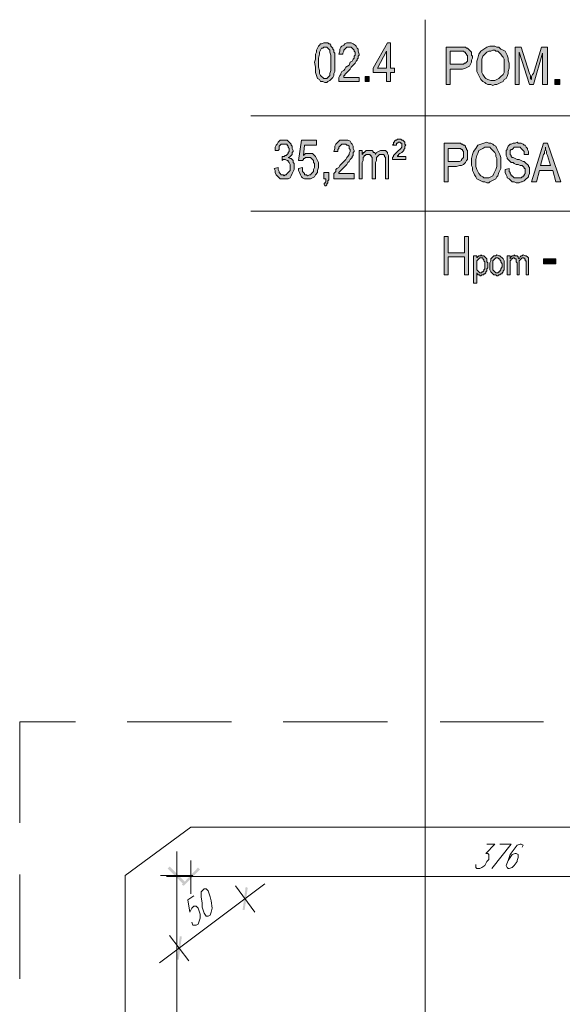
# Model space of a CAD drawing. Header units: millimetres. Extents: x 402 to 79005, y -7782 to 89952.
# Tile 398 of 423: x 23905 to 24235, y 45116 to 45716. Entities that reach past the tile are written whole.
import ezdxf

# ---------------------------------------------------------------- set-up
doc = ezdxf.new("R2010")
doc.units = ezdxf.units.MM
doc.header["$LTSCALE"] = 10
doc.layers.add('0_PIWNICA', color=253, linetype='Continuous', lineweight=0)

msp = doc.modelspace()

# ---------------------------------------------------------------- hatches: boundary and pattern name
at = {"layer": '0_PIWNICA'}
h = msp.add_hatch(color=253, dxfattribs=at)
h.paths.add_polyline_path([(24084.91, 45691.58), (24084.91, 45694.67), (24085.53, 45695.9), (24085.53, 45697.13), (24086.14, 45698.37), (24086.76, 45699.6), (24087.38, 45700.22), (24087.99, 45700.84), (24088.61, 45700.84), (24089.84, 45701.45), (24092.31, 45701.45), (24092.93, 45700.84), (24093.55, 45700.84), (24094.16, 45700.22), (24094.16, 45699.6), (24094.78, 45698.99), (24095.4, 45698.37), (24095.4, 45697.75), (24096.01, 45697.13), (24096.01, 45695.9), (24096.63, 45695.28), (24096.63, 45684.18), (24096.01, 45682.94), (24096.01, 45681.71), (24095.4, 45680.48), (24094.78, 45679.86), (24094.16, 45679.24), (24093.55, 45678.62), (24092.31, 45678.01), (24091.7, 45677.39), (24090.46, 45677.39), (24089.23, 45678.01), (24087.99, 45678.01), (24087.38, 45679.24), (24086.14, 45679.86), (24085.53, 45681.71), (24084.91, 45683.56), (24084.91, 45686.65), (24084.29, 45689.73)])
h.paths.add_polyline_path([(24086.76, 45686.65), (24087.38, 45684.79), (24087.38, 45682.94), (24087.99, 45681.71), (24088.61, 45681.09), (24089.23, 45680.48), (24089.84, 45679.86), (24091.7, 45679.86), (24092.31, 45680.48), (24092.93, 45681.09), (24093.55, 45681.71), (24093.55, 45682.94), (24094.16, 45684.79), (24094.16, 45694.05), (24093.55, 45695.9), (24093.55, 45697.13), (24092.93, 45697.75), (24092.31, 45698.37), (24091.7, 45698.99), (24089.84, 45698.99), (24089.23, 45698.37), (24088.61, 45698.37), (24087.99, 45697.13), (24087.38, 45695.9), (24087.38, 45694.67), (24086.76, 45692.2), (24086.76, 45689.73)])
for points in [[(24111.44, 45678.01), (24099.1, 45678.01), (24099.1, 45679.24), (24099.1, 45680.48), (24099.72, 45681.71), (24100.33, 45682.33), (24100.33, 45682.94), (24100.95, 45684.18), (24102.18, 45684.79), (24102.8, 45685.41), (24103.42, 45686.65), (24105.27, 45687.88), (24105.89, 45689.73), (24107.12, 45690.35), (24107.74, 45691.58), (24108.36, 45692.2), (24108.36, 45693.43), (24108.97, 45694.05), (24108.97, 45695.9), (24108.36, 45696.52), (24108.36, 45697.13), (24107.74, 45697.75), (24107.12, 45698.37), (24106.5, 45698.99), (24104.04, 45698.99), (24103.42, 45698.37), (24102.8, 45697.75), (24102.18, 45697.13), (24102.18, 45696.52), (24101.57, 45695.28), (24101.57, 45694.67), (24099.1, 45694.67), (24099.72, 45696.52), (24099.72, 45697.75), (24100.33, 45698.99), (24100.95, 45699.6), (24102.18, 45700.22), (24102.8, 45700.84), (24104.04, 45701.45), (24106.5, 45701.45), (24107.74, 45700.84), (24108.97, 45700.22), (24109.59, 45699.6), (24110.21, 45698.37), (24110.82, 45697.75), (24110.82, 45696.52), (24111.44, 45694.67), (24111.44, 45694.05), (24110.82, 45693.43), (24110.82, 45692.2), (24110.21, 45691.58), (24110.21, 45690.96), (24109.59, 45690.35), (24108.97, 45689.11), (24108.36, 45688.5), (24107.74, 45687.88), (24106.5, 45686.65), (24105.89, 45685.41), (24104.65, 45684.18), (24104.04, 45683.56), (24103.42, 45682.94), (24102.8, 45682.33), (24102.8, 45681.71), (24102.18, 45681.71), (24102.18, 45680.48), (24111.44, 45680.48)], [(24206.46, 45698.99), (24210.16, 45698.99), (24215.1, 45682.94), (24215.72, 45681.71), (24215.72, 45679.86), (24216.33, 45679.24), (24216.33, 45681.09), (24216.95, 45682.33), (24217.57, 45682.94), (24222.5, 45698.99), (24226.21, 45698.99), (24226.21, 45676.16), (24223.12, 45676.16), (24223.12, 45695.28), (24217.57, 45676.16), (24215.1, 45676.16), (24208.93, 45695.9), (24208.93, 45676.16), (24206.46, 45676.16)], [(24117.61, 45678.01), (24117.61, 45681.09), (24115.14, 45681.09), (24115.14, 45678.01)], [(24233.61, 45676.16), (24233.61, 45679.24), (24230.53, 45679.24), (24230.53, 45676.16)], [(24062.08, 45625.56), (24062.08, 45624.33), (24062.7, 45623.09), (24062.7, 45622.48), (24063.31, 45621.86), (24063.93, 45621.24), (24065.16, 45621.24), (24065.78, 45620.62), (24066.4, 45621.24), (24067.01, 45621.24), (24067.63, 45621.86), (24068.25, 45622.48), (24068.87, 45623.09), (24069.48, 45623.71), (24069.48, 45627.41), (24068.87, 45628.65), (24068.25, 45629.26), (24068.25, 45629.88), (24067.63, 45629.88), (24066.4, 45630.5), (24065.16, 45630.5), (24064.55, 45629.88), (24064.55, 45632.35), (24065.78, 45632.35), (24066.4, 45632.96), (24067.01, 45632.96), (24067.63, 45633.58), (24068.25, 45634.2), (24068.25, 45634.82), (24068.87, 45635.43), (24068.87, 45637.28), (24068.25, 45637.9), (24068.25, 45638.52), (24067.63, 45639.13), (24067.63, 45639.75), (24063.93, 45639.75), (24063.31, 45639.13), (24062.7, 45638.52), (24062.7, 45636.67), (24062.08, 45636.05), (24060.23, 45636.05), (24060.23, 45637.9), (24060.84, 45639.13), (24061.46, 45639.75), (24062.08, 45640.99), (24062.7, 45641.6), (24063.31, 45642.22), (24067.63, 45642.22), (24068.25, 45641.6), (24068.87, 45640.99), (24069.48, 45640.37), (24070.1, 45639.75), (24070.1, 45639.13), (24070.72, 45638.52), (24070.72, 45637.28), (24071.33, 45636.05), (24071.33, 45635.43), (24070.72, 45634.82), (24070.72, 45633.58), (24070.1, 45632.96), (24069.48, 45632.35), (24068.87, 45631.73), (24068.25, 45631.73), (24069.48, 45631.11), (24070.1, 45631.11), (24070.72, 45630.5), (24071.33, 45629.88), (24071.33, 45628.65), (24071.95, 45628.03), (24071.95, 45624.33), (24071.33, 45623.09), (24070.72, 45621.86), (24070.1, 45620.62), (24069.48, 45619.39), (24068.25, 45618.77), (24063.31, 45618.77), (24062.7, 45619.39), (24061.46, 45620.62), (24060.84, 45621.24), (24060.23, 45622.48), (24060.23, 45623.71), (24059.61, 45624.94)], [(24076.89, 45625.56), (24076.89, 45623.09), (24077.5, 45622.48), (24078.12, 45621.86), (24078.12, 45621.24), (24079.36, 45621.24), (24079.97, 45620.62), (24081.21, 45621.24), (24081.82, 45621.24), (24082.44, 45621.86), (24083.06, 45622.48), (24083.67, 45623.09), (24083.67, 45624.33), (24084.29, 45625.56), (24084.29, 45628.03), (24083.67, 45628.65), (24083.67, 45629.88), (24083.06, 45630.5), (24082.44, 45631.11), (24081.82, 45631.73), (24078.74, 45631.73), (24078.12, 45631.11), (24077.5, 45631.11), (24077.5, 45630.5), (24076.89, 45629.88), (24074.42, 45629.88), (24076.27, 45642.22), (24085.53, 45642.22), (24085.53, 45639.13), (24078.12, 45639.13), (24077.5, 45632.96), (24078.12, 45633.58), (24078.74, 45634.2), (24083.06, 45634.2), (24084.29, 45632.96), (24084.91, 45632.35), (24085.53, 45631.11), (24086.14, 45629.88), (24086.76, 45628.65), (24086.76, 45625.56), (24086.14, 45623.71), (24086.14, 45622.48), (24084.91, 45621.24), (24084.29, 45620.01), (24083.06, 45619.39), (24081.82, 45618.77), (24078.12, 45618.77), (24076.89, 45619.39), (24076.27, 45620.01), (24075.65, 45621.24), (24075.04, 45622.48), (24074.42, 45623.71), (24074.42, 45624.94)], [(24108.36, 45618.77), (24096.01, 45618.77), (24096.01, 45620.62), (24096.01, 45621.86), (24096.63, 45622.48), (24097.25, 45623.09), (24097.25, 45624.33), (24097.87, 45624.94), (24099.1, 45625.56), (24099.72, 45626.79), (24100.33, 45627.41), (24102.18, 45629.26), (24103.42, 45630.5), (24104.04, 45631.73), (24104.65, 45632.35), (24105.27, 45633.58), (24105.27, 45634.2), (24105.89, 45635.43), (24105.89, 45636.67), (24105.27, 45637.28), (24105.27, 45638.52), (24104.65, 45639.13), (24104.04, 45639.13), (24103.42, 45639.75), (24100.95, 45639.75), (24100.33, 45639.13), (24099.72, 45638.52), (24099.1, 45637.9), (24099.1, 45637.28), (24098.48, 45636.67), (24098.48, 45635.43), (24096.01, 45635.43), (24096.63, 45637.28), (24096.63, 45638.52), (24097.25, 45639.75), (24097.87, 45640.37), (24099.1, 45641.6), (24099.72, 45642.22), (24104.65, 45642.22), (24105.89, 45641.6), (24106.5, 45640.37), (24107.12, 45639.75), (24107.74, 45638.52), (24107.74, 45637.28), (24108.36, 45636.05), (24108.36, 45635.43), (24107.74, 45634.82), (24107.74, 45632.96), (24107.12, 45632.35), (24107.12, 45631.73), (24106.5, 45631.11), (24105.89, 45630.5), (24105.27, 45629.26), (24104.65, 45628.65), (24104.04, 45627.41), (24102.8, 45626.18), (24101.57, 45624.94), (24100.95, 45624.33), (24100.33, 45623.71), (24099.72, 45623.09), (24099.1, 45622.48), (24099.1, 45621.86), (24108.36, 45621.86)], [(24131.8, 45631.11), (24131.8, 45631.73), (24132.42, 45632.35), (24132.42, 45632.96), (24133.04, 45633.58), (24134.27, 45634.82), (24134.89, 45635.43), (24135.5, 45636.05), (24136.12, 45636.67), (24136.74, 45637.28), (24137.36, 45637.9), (24137.36, 45638.52), (24137.36, 45639.13), (24137.36, 45639.75), (24137.36, 45640.37), (24136.74, 45640.37), (24136.12, 45640.99), (24135.5, 45640.99), (24134.89, 45640.37), (24134.27, 45640.37), (24134.27, 45639.13), (24131.8, 45639.13), (24132.42, 45639.75), (24132.42, 45640.99), (24133.04, 45640.99), (24133.04, 45641.6), (24133.65, 45642.22), (24134.27, 45642.22), (24134.89, 45642.84), (24136.74, 45642.84), (24137.36, 45642.22), (24137.97, 45642.22), (24138.59, 45641.6), (24139.21, 45640.99), (24139.21, 45639.75), (24139.82, 45639.13), (24139.21, 45638.52), (24139.21, 45637.28), (24138.59, 45636.67), (24138.59, 45636.05), (24137.97, 45635.43), (24137.36, 45634.82), (24136.12, 45634.2), (24135.5, 45633.58), (24135.5, 45632.96), (24134.89, 45632.96), (24134.89, 45632.35), (24139.82, 45632.35), (24139.82, 45630.5), (24131.8, 45630.5)], [(24202.76, 45624.94), (24202.76, 45623.09), (24203.38, 45622.48), (24203.38, 45621.86), (24203.99, 45621.24), (24203.99, 45620.62), (24204.61, 45620.62), (24205.23, 45620.01), (24205.84, 45619.39), (24210.16, 45619.39), (24210.78, 45620.01), (24211.4, 45620.01), (24211.4, 45620.62), (24212.01, 45620.62), (24212.01, 45621.24), (24212.63, 45621.86), (24212.63, 45622.48), (24212.63, 45624.94), (24212.01, 45624.94), (24212.01, 45625.56), (24211.4, 45626.18), (24210.78, 45626.79), (24209.55, 45626.79), (24208.31, 45627.41), (24207.08, 45627.41), (24205.84, 45628.03), (24205.23, 45628.65), (24203.99, 45628.65), (24203.38, 45629.26), (24202.76, 45629.88), (24202.14, 45630.5), (24201.53, 45631.11), (24201.53, 45631.73), (24200.91, 45632.96), (24200.91, 45636.05), (24201.53, 45636.67), (24201.53, 45637.28), (24202.14, 45638.52), (24202.76, 45639.13), (24203.38, 45639.75), (24203.99, 45639.75), (24205.23, 45640.37), (24206.46, 45640.37), (24207.7, 45640.99), (24208.31, 45640.37), (24210.16, 45640.37), (24211.4, 45639.75), (24212.01, 45639.13), (24212.63, 45639.13), (24213.25, 45637.9), (24213.87, 45637.28), (24213.87, 45636.67), (24214.48, 45635.43), (24214.48, 45633.58), (24212.01, 45633.58), (24212.01, 45635.43), (24211.4, 45636.05), (24210.78, 45636.67), (24210.16, 45637.28), (24209.55, 45637.9), (24205.84, 45637.9), (24205.23, 45637.28), (24204.61, 45636.67), (24203.99, 45636.67), (24203.38, 45636.05), (24203.38, 45633.58), (24203.99, 45632.96), (24203.99, 45632.35), (24204.61, 45631.73), (24205.23, 45631.73), (24206.46, 45631.11), (24207.7, 45630.5), (24208.93, 45630.5), (24210.16, 45629.88), (24211.4, 45629.26), (24212.01, 45629.26), (24212.63, 45628.65), (24213.25, 45628.03), (24213.87, 45627.41), (24214.48, 45626.79), (24214.48, 45626.18), (24215.1, 45625.56), (24215.1, 45621.86), (24214.48, 45620.62), (24214.48, 45620.01), (24213.87, 45619.39), (24213.25, 45618.77), (24212.63, 45618.16), (24212.01, 45617.54), (24210.78, 45616.92), (24210.16, 45616.92), (24208.93, 45616.31), (24207.08, 45616.31), (24205.84, 45616.92), (24204.61, 45616.92), (24203.99, 45617.54), (24203.38, 45618.16), (24202.76, 45618.77), (24201.53, 45619.39), (24201.53, 45620.01), (24200.91, 45621.24), (24200.29, 45622.48), (24200.29, 45624.33)], [(24111.44, 45636.05), (24113.29, 45636.05), (24113.29, 45633.58), (24113.91, 45634.2), (24113.91, 45634.82), (24114.53, 45634.82), (24115.14, 45635.43), (24115.76, 45636.05), (24119.46, 45636.05), (24120.08, 45635.43), (24120.08, 45634.82), (24120.7, 45634.82), (24121.31, 45634.2), (24121.31, 45633.58), (24121.93, 45634.82), (24123.16, 45635.43), (24124.4, 45636.05), (24127.48, 45636.05), (24128.1, 45635.43), (24128.72, 45634.82), (24128.72, 45634.2), (24129.33, 45632.96), (24129.33, 45618.77), (24127.48, 45618.77), (24127.48, 45631.73), (24126.87, 45632.35), (24126.87, 45632.96), (24126.25, 45633.58), (24123.78, 45633.58), (24123.16, 45632.96), (24122.55, 45632.35), (24121.93, 45631.73), (24121.93, 45629.88), (24121.31, 45628.65), (24121.31, 45618.77), (24119.46, 45618.77), (24119.46, 45631.73), (24118.84, 45632.35), (24118.84, 45632.96), (24118.23, 45632.96), (24118.23, 45633.58), (24115.76, 45633.58), (24115.14, 45632.96), (24114.53, 45632.96), (24114.53, 45632.35), (24113.91, 45631.73), (24113.91, 45629.88), (24113.29, 45628.65), (24113.29, 45618.77), (24111.44, 45618.77)], [(24089.84, 45622.48), (24092.93, 45622.48), (24092.93, 45618.16), (24092.31, 45617.54), (24092.31, 45616.31), (24091.7, 45615.69), (24091.7, 45615.07), (24091.08, 45614.45), (24090.46, 45614.45), (24089.84, 45615.69), (24090.46, 45615.69), (24090.46, 45616.31), (24091.08, 45616.92), (24091.08, 45618.77), (24089.84, 45618.77)], [(24163.27, 45583.6), (24165.74, 45583.6), (24165.74, 45573.73), (24175.61, 45573.73), (24175.61, 45583.6), (24178.08, 45583.6), (24178.08, 45560.16), (24175.61, 45560.16), (24175.61, 45571.26), (24165.74, 45571.26), (24165.74, 45560.16), (24163.27, 45560.16)], [(24201.53, 45571.88), (24203.38, 45571.88), (24203.38, 45570.03), (24203.38, 45570.65), (24203.99, 45571.26), (24204.61, 45571.88), (24205.84, 45571.88), (24205.84, 45572.5), (24206.46, 45571.88), (24207.7, 45571.88), (24208.31, 45571.26), (24208.31, 45570.65), (24208.93, 45570.03), (24209.55, 45571.26), (24210.16, 45571.88), (24210.78, 45571.88), (24211.4, 45572.5), (24212.63, 45571.88), (24213.25, 45571.88), (24213.87, 45571.26), (24214.48, 45570.65), (24214.48, 45560.16), (24213.25, 45560.16), (24213.25, 45568.79), (24212.63, 45568.79), (24212.63, 45569.41), (24212.63, 45570.03), (24212.01, 45570.03), (24212.01, 45570.65), (24210.78, 45570.65), (24210.16, 45570.03), (24209.55, 45569.41), (24208.93, 45568.79), (24208.93, 45560.16), (24207.7, 45560.16), (24207.7, 45567.56), (24207.08, 45568.18), (24207.08, 45570.03), (24206.46, 45570.03), (24205.84, 45570.65), (24205.23, 45570.65), (24204.61, 45570.03), (24203.99, 45570.03), (24203.99, 45569.41), (24203.38, 45568.79), (24203.38, 45560.16), (24201.53, 45560.16)], [(24231.14, 45566.94), (24231.14, 45570.03), (24223.74, 45570.03), (24223.74, 45566.94)], [(24004.7, 45188.71), (23994.82, 45198.58), (23996.06, 45199.82), (24005.93, 45189.94)], [(24014.57, 45197.96), (24004.7, 45188.09), (24003.46, 45188.71), (24013.33, 45199.2)], [(24040.48, 45173.28), (24042.33, 45187.48), (24043.57, 45186.86), (24041.72, 45173.28)], [(24003.46, 45157.24), (24001.61, 45143.05), (24000.38, 45143.05), (24002.23, 45157.24)]]:
    msp.add_hatch(color=253, dxfattribs=at).paths.add_polyline_path(points)
h = msp.add_hatch(color=253, dxfattribs=at)
h.paths.add_polyline_path([(24128.1, 45683.56), (24120.08, 45683.56), (24120.08, 45686.03), (24128.72, 45701.45), (24130.57, 45701.45), (24130.57, 45686.03), (24133.04, 45686.03), (24133.04, 45683.56), (24130.57, 45683.56), (24130.57, 45678.01), (24128.1, 45678.01)])
h.paths.add_polyline_path([(24128.1, 45696.52), (24122.55, 45686.03), (24128.1, 45686.03)])
h = msp.add_hatch(color=253, dxfattribs=at)
h.paths.add_polyline_path([(24164.5, 45698.99), (24176.23, 45698.99), (24176.84, 45698.37), (24177.46, 45698.37), (24178.08, 45697.75), (24178.7, 45697.13), (24179.31, 45696.52), (24179.93, 45695.9), (24179.93, 45694.05), (24180.55, 45693.43), (24180.55, 45692.2), (24179.93, 45690.96), (24179.93, 45689.73), (24179.31, 45688.5), (24178.7, 45687.26), (24177.46, 45686.65), (24176.23, 45686.03), (24174.38, 45685.41), (24166.97, 45685.41), (24166.97, 45676.16), (24164.5, 45676.16)])
h.paths.add_polyline_path([(24172.53, 45688.5), (24174.99, 45688.5), (24175.61, 45689.11), (24176.23, 45689.11), (24176.84, 45689.73), (24177.46, 45690.35), (24177.46, 45694.05), (24176.84, 45694.05), (24176.84, 45694.67), (24176.23, 45695.28), (24176.23, 45695.9), (24175.61, 45695.9), (24174.99, 45696.52), (24166.97, 45696.52), (24166.97, 45688.5)])
h = msp.add_hatch(color=253, dxfattribs=at)
h.paths.add_polyline_path([(24183.01, 45690.35), (24183.63, 45692.2), (24184.25, 45694.67), (24185.48, 45696.52), (24187.33, 45697.75), (24189.18, 45698.99), (24191.04, 45699.6), (24194.12, 45699.6), (24195.36, 45698.99), (24196.59, 45698.99), (24197.82, 45697.75), (24199.06, 45697.13), (24200.29, 45696.52), (24200.91, 45695.28), (24201.53, 45694.05), (24202.14, 45692.2), (24202.14, 45690.96), (24202.76, 45689.11), (24202.76, 45686.03), (24202.14, 45684.18), (24202.14, 45682.94), (24201.53, 45681.09), (24200.91, 45679.86), (24199.67, 45679.24), (24199.06, 45678.01), (24197.82, 45677.39), (24196.59, 45676.77), (24195.36, 45676.16), (24194.12, 45676.16), (24192.89, 45675.54), (24191.65, 45676.16), (24189.8, 45676.16), (24188.57, 45676.77), (24187.95, 45677.39), (24186.72, 45678.01), (24185.48, 45679.24), (24184.87, 45680.48), (24184.25, 45681.71), (24183.63, 45682.94), (24183.01, 45684.18), (24183.01, 45687.26)])
h.paths.add_polyline_path([(24186.1, 45685.41), (24186.1, 45683.56), (24186.72, 45682.33), (24187.95, 45680.48), (24188.57, 45679.86), (24189.8, 45679.24), (24191.65, 45678.62), (24194.12, 45678.62), (24195.36, 45679.24), (24196.59, 45679.86), (24197.82, 45681.09), (24199.06, 45682.33), (24199.67, 45683.56), (24199.67, 45691.58), (24199.06, 45692.82), (24198.44, 45693.43), (24197.82, 45694.67), (24197.21, 45695.28), (24196.59, 45695.9), (24195.97, 45696.52), (24194.74, 45696.52), (24194.12, 45697.13), (24192.89, 45697.13), (24191.65, 45696.52), (24190.42, 45696.52), (24189.18, 45695.9), (24187.95, 45694.67), (24186.72, 45693.43), (24186.1, 45691.58), (24186.1, 45687.26)])
h = msp.add_hatch(color=253, dxfattribs=at)
h.paths.add_polyline_path([(24179.93, 45631.11), (24180.55, 45633.58), (24181.16, 45635.43), (24182.4, 45637.28), (24183.63, 45639.13), (24185.48, 45639.75), (24187.33, 45640.37), (24189.18, 45640.99), (24190.42, 45640.37), (24191.65, 45640.37), (24192.89, 45639.75), (24193.5, 45639.13), (24194.74, 45638.52), (24195.36, 45637.28), (24195.97, 45636.05), (24196.59, 45634.82), (24197.21, 45633.58), (24197.82, 45631.73), (24197.82, 45624.94), (24197.21, 45623.71), (24196.59, 45622.48), (24195.97, 45620.62), (24195.36, 45620.01), (24194.74, 45618.77), (24193.5, 45618.16), (24192.27, 45617.54), (24191.04, 45616.92), (24190.42, 45616.31), (24189.18, 45616.31), (24187.95, 45616.92), (24186.72, 45616.92), (24185.48, 45617.54), (24184.25, 45618.16), (24183.01, 45618.77), (24182.4, 45620.01), (24181.78, 45621.24), (24181.16, 45622.48), (24180.55, 45623.71), (24180.55, 45625.56), (24179.93, 45626.79), (24179.93, 45628.03)])
h.paths.add_polyline_path([(24182.4, 45626.18), (24183.01, 45624.33), (24183.63, 45623.09), (24184.25, 45621.86), (24185.48, 45620.62), (24186.72, 45620.01), (24187.33, 45619.39), (24190.42, 45619.39), (24191.65, 45620.01), (24192.89, 45620.62), (24193.5, 45621.86), (24194.12, 45623.09), (24194.74, 45624.33), (24195.36, 45626.18), (24195.36, 45631.11), (24194.74, 45632.35), (24194.74, 45633.58), (24194.12, 45634.82), (24193.5, 45635.43), (24192.89, 45636.05), (24192.27, 45636.67), (24191.65, 45637.28), (24191.04, 45637.9), (24187.95, 45637.9), (24186.72, 45637.28), (24185.48, 45636.67), (24184.25, 45636.05), (24183.63, 45634.2), (24183.01, 45632.96), (24182.4, 45630.5), (24182.4, 45628.03)])
h = msp.add_hatch(color=253, dxfattribs=at)
h.paths.add_polyline_path([(24163.27, 45640.37), (24173.14, 45640.37), (24173.76, 45639.75), (24174.38, 45639.75), (24174.99, 45639.13), (24175.61, 45639.13), (24176.23, 45638.52), (24176.23, 45637.9), (24176.84, 45637.28), (24176.84, 45636.67), (24177.46, 45636.05), (24177.46, 45630.5), (24176.84, 45629.88), (24176.23, 45628.65), (24174.99, 45627.41), (24173.76, 45626.79), (24172.53, 45626.79), (24170.67, 45626.18), (24165.74, 45626.18), (24165.74, 45616.92), (24163.27, 45616.92)])
h.paths.add_polyline_path([(24170.67, 45629.26), (24172.53, 45629.26), (24173.76, 45629.88), (24173.76, 45630.5), (24174.38, 45631.11), (24174.99, 45631.73), (24174.99, 45635.43), (24174.38, 45636.05), (24174.38, 45636.67), (24173.76, 45636.67), (24173.14, 45637.28), (24165.74, 45637.28), (24165.74, 45629.26)])
h = msp.add_hatch(color=253, dxfattribs=at)
h.paths.add_polyline_path([(24223.74, 45640.37), (24226.21, 45640.37), (24234.23, 45616.92), (24231.14, 45616.92), (24229.29, 45623.71), (24221.27, 45623.71), (24219.42, 45616.92), (24216.33, 45616.92)])
h.paths.add_polyline_path([(24228.06, 45626.79), (24226.21, 45632.96), (24225.59, 45634.2), (24225.59, 45635.43), (24224.97, 45636.67), (24224.97, 45637.9), (24224.97, 45636.67), (24224.36, 45635.43), (24224.36, 45634.2), (24223.74, 45633.58), (24221.89, 45626.79)])
h = msp.add_hatch(color=253, dxfattribs=at)
h.paths.add_polyline_path([(24181.16, 45571.88), (24183.01, 45571.88), (24183.01, 45570.65), (24183.63, 45571.26), (24184.25, 45571.88), (24185.48, 45571.88), (24185.48, 45572.5), (24186.1, 45571.88), (24187.33, 45571.88), (24187.95, 45571.26), (24188.57, 45570.65), (24189.18, 45570.03), (24189.18, 45568.18), (24189.8, 45567.56), (24189.8, 45564.48), (24189.18, 45563.86), (24189.18, 45562.62), (24188.57, 45562.01), (24188.57, 45561.39), (24187.95, 45560.77), (24187.33, 45560.77), (24187.33, 45560.16), (24186.1, 45560.16), (24185.48, 45559.54), (24184.87, 45559.54), (24184.87, 45560.16), (24183.63, 45560.16), (24183.63, 45560.77), (24183.01, 45560.77), (24183.01, 45561.39), (24183.01, 45555.22), (24181.16, 45555.22)])
h.paths.add_polyline_path([(24183.01, 45565.09), (24183.01, 45563.24), (24183.63, 45562.62), (24184.25, 45562.01), (24184.87, 45561.39), (24186.1, 45561.39), (24186.1, 45562.01), (24186.72, 45562.01), (24187.33, 45562.62), (24187.33, 45563.24), (24187.95, 45563.86), (24187.95, 45568.18), (24187.33, 45568.79), (24187.33, 45569.41), (24186.72, 45570.03), (24186.72, 45570.65), (24184.87, 45570.65), (24184.25, 45570.03), (24183.63, 45569.41), (24183.01, 45568.79), (24183.01, 45565.71)])
h = msp.add_hatch(color=253, dxfattribs=at)
h.paths.add_polyline_path([(24191.04, 45567.56), (24191.65, 45568.79), (24191.65, 45570.03), (24192.27, 45570.65), (24192.89, 45571.26), (24193.5, 45571.88), (24194.74, 45571.88), (24195.36, 45572.5), (24196.59, 45571.88), (24197.21, 45571.88), (24197.82, 45571.26), (24198.44, 45570.65), (24199.06, 45570.03), (24199.67, 45568.79), (24199.67, 45563.24), (24199.06, 45562.62), (24199.06, 45562.01), (24198.44, 45561.39), (24198.44, 45560.77), (24197.82, 45560.77), (24197.21, 45560.16), (24196.59, 45560.16), (24195.97, 45559.54), (24195.36, 45559.54), (24194.74, 45560.16), (24193.5, 45560.16), (24192.89, 45560.77), (24192.27, 45561.39), (24191.65, 45562.01), (24191.04, 45563.24), (24191.04, 45565.71)])
h.paths.add_polyline_path([(24192.89, 45565.09), (24192.89, 45563.24), (24193.5, 45562.62), (24194.12, 45562.01), (24194.74, 45561.39), (24195.97, 45561.39), (24196.59, 45562.01), (24197.21, 45562.01), (24197.21, 45562.62), (24197.82, 45563.24), (24197.82, 45563.86), (24198.44, 45565.09), (24198.44, 45566.94), (24197.82, 45568.18), (24197.82, 45568.79), (24197.21, 45569.41), (24197.21, 45570.03), (24196.59, 45570.03), (24195.97, 45570.65), (24194.74, 45570.65), (24194.12, 45570.03), (24193.5, 45569.41), (24192.89, 45568.79), (24192.89, 45565.71)])

# ---------------------------------------------------------------- linework, layer by layer
at = {"layer": '0_PIWNICA', "color": 253, "linetype": 'Continuous', "lineweight": 5}
for p, q in [((24151.55, 45715.65), (24151.55, 45102.94)), ((24045.42, 45657.03), (24439.08, 45657.03)), ((24045.42, 45599.03), (24439.08, 45599.03)), ((23938.67, 45288.05), (23904.74, 45288.05)), ((23904.74, 45226.35), (23904.74, 45288.05)), ((24033.7, 45288.05), (23970.14, 45288.05)), ((24128.72, 45288.05), (24065.16, 45288.05)), ((24223.74, 45288.05), (24160.8, 45288.05)), ((24009.01, 45223.88), (23968.91, 45194.26)), ((24384.78, 45223.88), (24009.01, 45223.88)), ((24000.38, 44743.84), (24000.38, 45209.07)), ((24009.01, 45203.52), (24009.01, 45183.16)), ((23904.74, 45131.33), (23904.74, 45194.88)), ((23968.91, 44758.65), (23968.91, 45194.26)), ((23990.5, 45194.26), (24010.25, 45194.26)), ((23994.21, 45193.65), (24399.59, 45193.65)), ((23989.89, 45141.2), (24054.06, 45189.33)), ((24036.16, 45188.09), (24047.89, 45172.05)), ((23996.06, 45157.86), (24007.78, 45142.43))]:
    msp.add_line(p, q, dxfattribs=at)
for points in [[(24084.91, 45691.58), (24084.91, 45694.67), (24085.53, 45695.9), (24085.53, 45697.13), (24086.14, 45698.37), (24086.76, 45699.6), (24087.38, 45700.22), (24087.99, 45700.84), (24088.61, 45700.84), (24089.84, 45701.45), (24092.31, 45701.45), (24092.93, 45700.84), (24093.55, 45700.84), (24094.16, 45700.22), (24094.16, 45699.6), (24094.78, 45698.99), (24095.4, 45698.37), (24095.4, 45697.75), (24096.01, 45697.13), (24096.01, 45695.9), (24096.63, 45695.28), (24096.63, 45684.18), (24096.01, 45682.94), (24096.01, 45681.71), (24095.4, 45680.48), (24094.78, 45679.86), (24094.16, 45679.24), (24093.55, 45678.62), (24092.31, 45678.01), (24091.7, 45677.39), (24090.46, 45677.39), (24089.23, 45678.01), (24087.99, 45678.01), (24087.38, 45679.24), (24086.14, 45679.86), (24085.53, 45681.71), (24084.91, 45683.56), (24084.91, 45686.65), (24084.29, 45689.73), (24084.29, 45689.73)], [(24111.44, 45678.01), (24099.1, 45678.01), (24099.1, 45679.24), (24099.1, 45680.48), (24099.72, 45681.71), (24100.33, 45682.33), (24100.33, 45682.94), (24100.95, 45684.18), (24102.18, 45684.79), (24102.8, 45685.41), (24103.42, 45686.65), (24105.27, 45687.88), (24105.89, 45689.73), (24107.12, 45690.35), (24107.74, 45691.58), (24108.36, 45692.2), (24108.36, 45693.43), (24108.97, 45694.05), (24108.97, 45695.9), (24108.36, 45696.52), (24108.36, 45697.13), (24107.74, 45697.75), (24107.12, 45698.37), (24106.5, 45698.99), (24104.04, 45698.99), (24103.42, 45698.37), (24102.8, 45697.75), (24102.18, 45697.13), (24102.18, 45696.52), (24101.57, 45695.28), (24101.57, 45694.67), (24099.1, 45694.67), (24099.72, 45696.52), (24099.72, 45697.75), (24100.33, 45698.99), (24100.95, 45699.6), (24102.18, 45700.22), (24102.8, 45700.84), (24104.04, 45701.45), (24106.5, 45701.45), (24107.74, 45700.84), (24108.97, 45700.22), (24109.59, 45699.6), (24110.21, 45698.37), (24110.82, 45697.75), (24110.82, 45696.52), (24111.44, 45694.67), (24111.44, 45694.05), (24110.82, 45693.43), (24110.82, 45692.2), (24110.21, 45691.58), (24110.21, 45690.96), (24109.59, 45690.35), (24108.97, 45689.11), (24108.36, 45688.5), (24107.74, 45687.88), (24106.5, 45686.65), (24105.89, 45685.41), (24104.65, 45684.18), (24104.04, 45683.56), (24103.42, 45682.94), (24102.8, 45682.33), (24102.8, 45681.71), (24102.18, 45681.71), (24102.18, 45680.48), (24111.44, 45680.48)], [(24128.1, 45683.56), (24120.08, 45683.56), (24120.08, 45686.03), (24128.72, 45701.45), (24130.57, 45701.45), (24130.57, 45686.03), (24133.04, 45686.03), (24133.04, 45683.56), (24130.57, 45683.56), (24130.57, 45678.01), (24128.1, 45678.01)], [(24086.76, 45686.65), (24087.38, 45684.79), (24087.38, 45682.94), (24087.99, 45681.71), (24088.61, 45681.09), (24089.23, 45680.48), (24089.84, 45679.86), (24091.7, 45679.86), (24092.31, 45680.48), (24092.93, 45681.09), (24093.55, 45681.71), (24093.55, 45682.94), (24094.16, 45684.79), (24094.16, 45694.05), (24093.55, 45695.9), (24093.55, 45697.13), (24092.93, 45697.75), (24092.31, 45698.37), (24091.7, 45698.99), (24089.84, 45698.99), (24089.23, 45698.37), (24088.61, 45698.37), (24087.99, 45697.13), (24087.38, 45695.9), (24087.38, 45694.67), (24086.76, 45692.2), (24086.76, 45689.73), (24086.76, 45689.73)], [(24128.1, 45696.52), (24122.55, 45686.03), (24128.1, 45686.03)], [(24164.5, 45698.99), (24176.23, 45698.99), (24176.84, 45698.37), (24177.46, 45698.37), (24178.08, 45697.75), (24178.7, 45697.13), (24178.7, 45697.13), (24179.31, 45696.52), (24179.93, 45695.9), (24179.93, 45694.05), (24180.55, 45693.43), (24180.55, 45692.2), (24179.93, 45690.96), (24179.93, 45689.73), (24179.31, 45688.5), (24178.7, 45687.26), (24177.46, 45686.65), (24176.23, 45686.03), (24174.38, 45685.41), (24166.97, 45685.41), (24166.97, 45676.16), (24164.5, 45676.16)], [(24172.53, 45688.5), (24174.99, 45688.5), (24175.61, 45689.11), (24176.23, 45689.11), (24176.84, 45689.73), (24177.46, 45690.35), (24177.46, 45694.05), (24176.84, 45694.05), (24176.84, 45694.67), (24176.23, 45695.28), (24176.23, 45695.9), (24175.61, 45695.9), (24174.99, 45696.52), (24166.97, 45696.52), (24166.97, 45688.5)], [(24183.01, 45690.35), (24183.63, 45692.2), (24184.25, 45694.67), (24185.48, 45696.52), (24187.33, 45697.75), (24189.18, 45698.99), (24191.04, 45699.6), (24194.12, 45699.6), (24195.36, 45698.99), (24196.59, 45698.99), (24197.82, 45697.75), (24199.06, 45697.13), (24200.29, 45696.52), (24200.91, 45695.28), (24201.53, 45694.05), (24202.14, 45692.2), (24202.14, 45690.96), (24202.76, 45689.11), (24202.76, 45686.03), (24202.14, 45684.18), (24202.14, 45682.94), (24201.53, 45681.09), (24200.91, 45679.86), (24199.67, 45679.24), (24199.06, 45678.01), (24197.82, 45677.39), (24196.59, 45676.77), (24195.36, 45676.16), (24194.12, 45676.16), (24192.89, 45675.54), (24191.65, 45676.16), (24189.8, 45676.16), (24188.57, 45676.77), (24187.95, 45677.39), (24186.72, 45678.01), (24185.48, 45679.24), (24184.87, 45680.48), (24184.25, 45681.71), (24183.63, 45682.94), (24183.01, 45684.18), (24183.01, 45687.26), (24183.01, 45687.26)], [(24186.1, 45685.41), (24186.1, 45683.56), (24186.72, 45682.33), (24187.95, 45680.48), (24188.57, 45679.86), (24189.8, 45679.24), (24191.65, 45678.62), (24194.12, 45678.62), (24195.36, 45679.24), (24196.59, 45679.86), (24197.82, 45681.09), (24199.06, 45682.33), (24199.67, 45683.56), (24199.67, 45691.58), (24199.06, 45692.82), (24198.44, 45693.43), (24197.82, 45694.67), (24197.21, 45695.28), (24196.59, 45695.9), (24195.97, 45696.52), (24194.74, 45696.52), (24194.12, 45697.13), (24192.89, 45697.13), (24191.65, 45696.52), (24190.42, 45696.52), (24189.18, 45695.9), (24187.95, 45694.67), (24186.72, 45693.43), (24186.1, 45691.58), (24186.1, 45687.26), (24186.1, 45687.26)], [(24206.46, 45698.99), (24210.16, 45698.99), (24215.1, 45682.94), (24215.72, 45681.71), (24215.72, 45679.86), (24216.33, 45679.24), (24216.33, 45681.09), (24216.95, 45682.33), (24217.57, 45682.94), (24222.5, 45698.99), (24226.21, 45698.99), (24226.21, 45676.16), (24223.12, 45676.16), (24223.12, 45695.28), (24217.57, 45676.16), (24215.1, 45676.16), (24208.93, 45695.9), (24208.93, 45676.16), (24206.46, 45676.16)], [(24117.61, 45678.01), (24117.61, 45681.09), (24115.14, 45681.09), (24115.14, 45678.01)], [(24233.61, 45676.16), (24233.61, 45679.24), (24230.53, 45679.24), (24230.53, 45676.16)], [(24062.08, 45625.56), (24062.08, 45624.33), (24062.7, 45623.09), (24062.7, 45622.48), (24063.31, 45621.86), (24063.93, 45621.24), (24065.16, 45621.24), (24065.78, 45620.62), (24066.4, 45621.24), (24067.01, 45621.24), (24067.63, 45621.86), (24068.25, 45622.48), (24068.87, 45623.09), (24069.48, 45623.71), (24069.48, 45627.41), (24068.87, 45628.65), (24068.25, 45629.26), (24068.25, 45629.88), (24067.63, 45629.88), (24066.4, 45630.5), (24065.16, 45630.5), (24064.55, 45629.88), (24064.55, 45632.35), (24065.78, 45632.35), (24066.4, 45632.96), (24067.01, 45632.96), (24067.63, 45633.58), (24068.25, 45634.2), (24068.25, 45634.82), (24068.87, 45635.43), (24068.87, 45637.28), (24068.25, 45637.9), (24068.25, 45638.52), (24067.63, 45639.13), (24067.63, 45639.75), (24063.93, 45639.75), (24063.31, 45639.13), (24062.7, 45638.52), (24062.7, 45636.67), (24062.08, 45636.05), (24060.23, 45636.05), (24060.23, 45637.9), (24060.84, 45639.13), (24061.46, 45639.75), (24062.08, 45640.99), (24062.7, 45641.6), (24063.31, 45642.22), (24067.63, 45642.22), (24068.25, 45641.6), (24068.87, 45640.99), (24069.48, 45640.37), (24070.1, 45639.75), (24070.1, 45639.13), (24070.72, 45638.52), (24070.72, 45637.28), (24071.33, 45636.05), (24071.33, 45635.43), (24070.72, 45634.82), (24070.72, 45633.58), (24070.1, 45632.96), (24069.48, 45632.35), (24068.87, 45631.73), (24068.25, 45631.73), (24069.48, 45631.11), (24070.1, 45631.11), (24070.72, 45630.5), (24071.33, 45629.88), (24071.33, 45628.65), (24071.95, 45628.03), (24071.95, 45624.33), (24071.33, 45623.09), (24070.72, 45621.86), (24070.1, 45620.62), (24069.48, 45619.39), (24068.25, 45618.77), (24063.31, 45618.77), (24062.7, 45619.39), (24061.46, 45620.62), (24060.84, 45621.24), (24060.23, 45622.48), (24060.23, 45623.71), (24059.61, 45624.94), (24059.61, 45624.94)], [(24076.89, 45625.56), (24076.89, 45623.09), (24077.5, 45622.48), (24078.12, 45621.86), (24078.12, 45621.24), (24079.36, 45621.24), (24079.97, 45620.62), (24081.21, 45621.24), (24081.82, 45621.24), (24082.44, 45621.86), (24083.06, 45622.48), (24083.67, 45623.09), (24083.67, 45624.33), (24084.29, 45625.56), (24084.29, 45628.03), (24083.67, 45628.65), (24083.67, 45629.88), (24083.06, 45630.5), (24082.44, 45631.11), (24081.82, 45631.73), (24078.74, 45631.73), (24078.12, 45631.11), (24077.5, 45631.11), (24077.5, 45630.5), (24076.89, 45629.88), (24074.42, 45629.88), (24076.27, 45642.22), (24085.53, 45642.22), (24085.53, 45639.13), (24078.12, 45639.13), (24077.5, 45632.96), (24078.12, 45633.58), (24078.74, 45634.2), (24083.06, 45634.2), (24084.29, 45632.96), (24084.91, 45632.35), (24085.53, 45631.11), (24086.14, 45629.88), (24086.76, 45628.65), (24086.76, 45625.56), (24086.14, 45623.71), (24086.14, 45622.48), (24084.91, 45621.24), (24084.29, 45620.01), (24083.06, 45619.39), (24081.82, 45618.77), (24078.12, 45618.77), (24076.89, 45619.39), (24076.27, 45620.01), (24075.65, 45621.24), (24075.04, 45622.48), (24074.42, 45623.71), (24074.42, 45624.94), (24074.42, 45624.94)], [(24108.36, 45618.77), (24096.01, 45618.77), (24096.01, 45620.62), (24096.01, 45621.86), (24096.63, 45622.48), (24097.25, 45623.09), (24097.25, 45624.33), (24097.87, 45624.94), (24099.1, 45625.56), (24099.72, 45626.79), (24100.33, 45627.41), (24102.18, 45629.26), (24103.42, 45630.5), (24104.04, 45631.73), (24104.65, 45632.35), (24105.27, 45633.58), (24105.27, 45634.2), (24105.89, 45635.43), (24105.89, 45636.67), (24105.27, 45637.28), (24105.27, 45638.52), (24104.65, 45639.13), (24104.04, 45639.13), (24103.42, 45639.75), (24100.95, 45639.75), (24100.33, 45639.13), (24099.72, 45638.52), (24099.1, 45637.9), (24099.1, 45637.28), (24098.48, 45636.67), (24098.48, 45635.43), (24096.01, 45635.43), (24096.63, 45637.28), (24096.63, 45638.52), (24097.25, 45639.75), (24097.87, 45640.37), (24099.1, 45641.6), (24099.72, 45642.22), (24104.65, 45642.22), (24105.89, 45641.6), (24106.5, 45640.37), (24107.12, 45639.75), (24107.74, 45638.52), (24107.74, 45637.28), (24108.36, 45636.05), (24108.36, 45635.43), (24107.74, 45634.82), (24107.74, 45632.96), (24107.12, 45632.35), (24107.12, 45631.73), (24106.5, 45631.11), (24105.89, 45630.5), (24105.27, 45629.26), (24104.65, 45628.65), (24104.04, 45627.41), (24102.8, 45626.18), (24101.57, 45624.94), (24100.95, 45624.33), (24100.33, 45623.71), (24099.72, 45623.09), (24099.72, 45623.09), (24099.1, 45622.48), (24099.1, 45621.86), (24108.36, 45621.86)], [(24131.8, 45631.11), (24131.8, 45631.73), (24131.8, 45631.73), (24132.42, 45632.35), (24132.42, 45632.96), (24133.04, 45633.58), (24134.27, 45634.82), (24134.89, 45635.43), (24135.5, 45636.05), (24136.12, 45636.67), (24136.74, 45637.28), (24137.36, 45637.9), (24137.36, 45638.52), (24137.36, 45639.13), (24137.36, 45639.75), (24137.36, 45640.37), (24136.74, 45640.37), (24136.12, 45640.99), (24135.5, 45640.99), (24134.89, 45640.37), (24134.27, 45640.37), (24134.27, 45639.13), (24131.8, 45639.13), (24132.42, 45639.75), (24132.42, 45640.99), (24133.04, 45640.99), (24133.04, 45641.6), (24133.65, 45642.22), (24134.27, 45642.22), (24134.89, 45642.84), (24136.74, 45642.84), (24137.36, 45642.22), (24137.97, 45642.22), (24138.59, 45641.6), (24139.21, 45640.99), (24139.21, 45639.75), (24139.82, 45639.13), (24139.21, 45638.52), (24139.21, 45637.28), (24138.59, 45636.67), (24138.59, 45636.05), (24137.97, 45635.43), (24137.36, 45634.82), (24136.12, 45634.2), (24135.5, 45633.58), (24135.5, 45632.96), (24134.89, 45632.96), (24134.89, 45632.35), (24139.82, 45632.35), (24139.82, 45630.5), (24131.8, 45630.5)], [(24179.93, 45631.11), (24180.55, 45633.58), (24181.16, 45635.43), (24182.4, 45637.28), (24183.63, 45639.13), (24185.48, 45639.75), (24187.33, 45640.37), (24189.18, 45640.99), (24190.42, 45640.37), (24191.65, 45640.37), (24192.89, 45639.75), (24193.5, 45639.13), (24194.74, 45638.52), (24195.36, 45637.28), (24195.97, 45636.05), (24196.59, 45634.82), (24197.21, 45633.58), (24197.82, 45631.73), (24197.82, 45624.94), (24197.21, 45623.71), (24196.59, 45622.48), (24195.97, 45620.62), (24195.36, 45620.01), (24194.74, 45618.77), (24193.5, 45618.16), (24192.27, 45617.54), (24191.04, 45616.92), (24190.42, 45616.31), (24189.18, 45616.31), (24187.95, 45616.92), (24186.72, 45616.92), (24185.48, 45617.54), (24184.25, 45618.16), (24183.01, 45618.77), (24182.4, 45620.01), (24181.78, 45621.24), (24181.16, 45622.48), (24180.55, 45623.71), (24180.55, 45625.56), (24179.93, 45626.79), (24179.93, 45628.03), (24179.93, 45628.03)], [(24202.76, 45624.94), (24202.76, 45623.09), (24203.38, 45622.48), (24203.38, 45621.86), (24203.99, 45621.24), (24203.99, 45620.62), (24204.61, 45620.62), (24205.23, 45620.01), (24205.84, 45619.39), (24210.16, 45619.39), (24210.78, 45620.01), (24211.4, 45620.01), (24211.4, 45620.62), (24212.01, 45620.62), (24212.01, 45621.24), (24212.63, 45621.86), (24212.63, 45622.48), (24212.63, 45624.94), (24212.01, 45624.94), (24212.01, 45625.56), (24211.4, 45626.18), (24211.4, 45626.18), (24210.78, 45626.79), (24209.55, 45626.79), (24208.31, 45627.41), (24207.08, 45627.41), (24205.84, 45628.03), (24205.23, 45628.65), (24203.99, 45628.65), (24203.38, 45629.26), (24202.76, 45629.88), (24202.76, 45629.88), (24202.14, 45630.5), (24201.53, 45631.11), (24201.53, 45631.73), (24200.91, 45632.96), (24200.91, 45636.05), (24201.53, 45636.67), (24201.53, 45637.28), (24202.14, 45638.52), (24202.76, 45639.13), (24203.38, 45639.75), (24203.99, 45639.75), (24205.23, 45640.37), (24206.46, 45640.37), (24207.7, 45640.99), (24208.31, 45640.37), (24210.16, 45640.37), (24211.4, 45639.75), (24212.01, 45639.13), (24212.63, 45639.13), (24213.25, 45637.9), (24213.87, 45637.28), (24213.87, 45636.67), (24214.48, 45635.43), (24214.48, 45633.58), (24212.01, 45633.58), (24212.01, 45635.43), (24211.4, 45636.05), (24210.78, 45636.67), (24210.16, 45637.28), (24209.55, 45637.9), (24205.84, 45637.9), (24205.23, 45637.28), (24204.61, 45636.67), (24203.99, 45636.67), (24203.38, 45636.05), (24203.38, 45633.58), (24203.38, 45633.58), (24203.99, 45632.96), (24203.99, 45632.35), (24204.61, 45631.73), (24205.23, 45631.73), (24206.46, 45631.11), (24207.7, 45630.5), (24208.93, 45630.5), (24210.16, 45629.88), (24211.4, 45629.26), (24212.01, 45629.26), (24212.63, 45628.65), (24213.25, 45628.03), (24213.87, 45627.41), (24214.48, 45626.79), (24214.48, 45626.18), (24215.1, 45625.56), (24215.1, 45621.86), (24214.48, 45620.62), (24214.48, 45620.01), (24213.87, 45619.39), (24213.25, 45618.77), (24212.63, 45618.16), (24212.01, 45617.54), (24210.78, 45616.92), (24210.16, 45616.92), (24208.93, 45616.31), (24207.08, 45616.31), (24205.84, 45616.92), (24204.61, 45616.92), (24203.99, 45617.54), (24203.38, 45618.16), (24202.76, 45618.77), (24201.53, 45619.39), (24201.53, 45620.01), (24200.91, 45621.24), (24200.29, 45622.48), (24200.29, 45624.33), (24200.29, 45624.33)], [(24111.44, 45636.05), (24113.29, 45636.05), (24113.29, 45633.58), (24113.91, 45634.2), (24113.91, 45634.82), (24114.53, 45634.82), (24115.14, 45635.43), (24115.76, 45636.05), (24119.46, 45636.05), (24120.08, 45635.43), (24120.08, 45634.82), (24120.7, 45634.82), (24121.31, 45634.2), (24121.31, 45633.58), (24121.93, 45634.82), (24123.16, 45635.43), (24124.4, 45636.05), (24127.48, 45636.05), (24128.1, 45635.43), (24128.72, 45634.82), (24128.72, 45634.2), (24129.33, 45632.96), (24129.33, 45618.77), (24127.48, 45618.77), (24127.48, 45631.73), (24126.87, 45632.35), (24126.87, 45632.96), (24126.87, 45632.96), (24126.25, 45633.58), (24123.78, 45633.58), (24123.16, 45632.96), (24122.55, 45632.35), (24121.93, 45631.73), (24121.93, 45629.88), (24121.31, 45628.65), (24121.31, 45618.77), (24119.46, 45618.77), (24119.46, 45631.73), (24118.84, 45632.35), (24118.84, 45632.96), (24118.23, 45632.96), (24118.23, 45633.58), (24115.76, 45633.58), (24115.14, 45632.96), (24114.53, 45632.96), (24114.53, 45632.35), (24113.91, 45631.73), (24113.91, 45629.88), (24113.29, 45628.65), (24113.29, 45618.77), (24111.44, 45618.77)], [(24163.27, 45640.37), (24173.14, 45640.37), (24173.76, 45639.75), (24174.38, 45639.75), (24174.99, 45639.13), (24175.61, 45639.13), (24176.23, 45638.52), (24176.23, 45637.9), (24176.84, 45637.28), (24176.84, 45636.67), (24177.46, 45636.05), (24177.46, 45630.5), (24176.84, 45629.88), (24176.23, 45628.65), (24174.99, 45627.41), (24173.76, 45626.79), (24172.53, 45626.79), (24170.67, 45626.18), (24165.74, 45626.18), (24165.74, 45616.92), (24163.27, 45616.92)], [(24170.67, 45629.26), (24172.53, 45629.26), (24173.76, 45629.88), (24173.76, 45630.5), (24174.38, 45631.11), (24174.99, 45631.73), (24174.99, 45635.43), (24174.38, 45636.05), (24174.38, 45636.67), (24173.76, 45636.67), (24173.14, 45637.28), (24165.74, 45637.28), (24165.74, 45629.26)], [(24182.4, 45626.18), (24183.01, 45624.33), (24183.63, 45623.09), (24184.25, 45621.86), (24185.48, 45620.62), (24186.72, 45620.01), (24187.33, 45619.39), (24190.42, 45619.39), (24191.65, 45620.01), (24192.89, 45620.62), (24193.5, 45621.86), (24194.12, 45623.09), (24194.74, 45624.33), (24195.36, 45626.18), (24195.36, 45631.11), (24194.74, 45632.35), (24194.74, 45633.58), (24194.12, 45634.82), (24193.5, 45635.43), (24192.89, 45636.05), (24192.27, 45636.67), (24191.65, 45637.28), (24191.04, 45637.9), (24187.95, 45637.9), (24186.72, 45637.28), (24185.48, 45636.67), (24184.25, 45636.05), (24183.63, 45634.2), (24183.01, 45632.96), (24182.4, 45630.5), (24182.4, 45628.03), (24182.4, 45628.03)], [(24223.74, 45640.37), (24226.21, 45640.37), (24234.23, 45616.92), (24231.14, 45616.92), (24229.29, 45623.71), (24221.27, 45623.71), (24219.42, 45616.92), (24216.33, 45616.92)], [(24228.06, 45626.79), (24226.21, 45632.96), (24225.59, 45634.2), (24225.59, 45635.43), (24224.97, 45636.67), (24224.97, 45637.9), (24224.97, 45636.67), (24224.36, 45635.43), (24224.36, 45634.2), (24223.74, 45633.58), (24221.89, 45626.79)], [(24089.84, 45622.48), (24092.93, 45622.48), (24092.93, 45618.16), (24092.31, 45617.54), (24092.31, 45616.31), (24092.31, 45616.31), (24091.7, 45615.69), (24091.7, 45615.07), (24091.08, 45614.45), (24090.46, 45614.45), (24089.84, 45615.69), (24090.46, 45615.69), (24090.46, 45616.31), (24090.46, 45616.31), (24091.08, 45616.92), (24091.08, 45618.77), (24089.84, 45618.77)], [(24163.27, 45583.6), (24165.74, 45583.6), (24165.74, 45573.73), (24175.61, 45573.73), (24175.61, 45583.6), (24178.08, 45583.6), (24178.08, 45560.16), (24175.61, 45560.16), (24175.61, 45571.26), (24165.74, 45571.26), (24165.74, 45560.16), (24163.27, 45560.16)], [(24181.16, 45571.88), (24183.01, 45571.88), (24183.01, 45570.65), (24183.01, 45570.65), (24183.63, 45571.26), (24183.63, 45571.26), (24184.25, 45571.88), (24185.48, 45571.88), (24185.48, 45572.5), (24186.1, 45571.88), (24187.33, 45571.88), (24187.95, 45571.26), (24187.95, 45571.26), (24188.57, 45570.65), (24189.18, 45570.03), (24189.18, 45568.18), (24189.8, 45567.56), (24189.8, 45564.48), (24189.18, 45563.86), (24189.18, 45562.62), (24188.57, 45562.01), (24188.57, 45561.39), (24187.95, 45560.77), (24187.33, 45560.77), (24187.33, 45560.16), (24186.1, 45560.16), (24185.48, 45559.54), (24184.87, 45559.54), (24184.87, 45560.16), (24183.63, 45560.16), (24183.63, 45560.77), (24183.01, 45560.77), (24183.01, 45561.39), (24183.01, 45555.22), (24181.16, 45555.22)], [(24183.01, 45565.09), (24183.01, 45563.24), (24183.63, 45562.62), (24184.25, 45562.01), (24184.25, 45562.01), (24184.87, 45561.39), (24186.1, 45561.39), (24186.1, 45562.01), (24186.72, 45562.01), (24187.33, 45562.62), (24187.33, 45563.24), (24187.95, 45563.86), (24187.95, 45568.18), (24187.33, 45568.79), (24187.33, 45569.41), (24186.72, 45570.03), (24186.72, 45570.65), (24184.87, 45570.65), (24184.25, 45570.03), (24184.25, 45570.03), (24183.63, 45569.41), (24183.01, 45568.79), (24183.01, 45565.71), (24183.01, 45565.71)], [(24191.04, 45567.56), (24191.65, 45568.79), (24191.65, 45570.03), (24192.27, 45570.65), (24192.89, 45571.26), (24193.5, 45571.88), (24194.74, 45571.88), (24195.36, 45572.5), (24196.59, 45571.88), (24197.21, 45571.88), (24197.82, 45571.26), (24198.44, 45570.65), (24199.06, 45570.03), (24199.67, 45568.79), (24199.67, 45563.24), (24199.06, 45562.62), (24199.06, 45562.01), (24198.44, 45561.39), (24198.44, 45560.77), (24197.82, 45560.77), (24197.21, 45560.16), (24196.59, 45560.16), (24195.97, 45559.54), (24195.36, 45559.54), (24194.74, 45560.16), (24193.5, 45560.16), (24192.89, 45560.77), (24192.27, 45561.39), (24191.65, 45562.01), (24191.04, 45563.24), (24191.04, 45565.71), (24191.04, 45565.71)], [(24192.89, 45565.09), (24192.89, 45563.24), (24193.5, 45562.62), (24194.12, 45562.01), (24194.12, 45562.01), (24194.74, 45561.39), (24195.97, 45561.39), (24196.59, 45562.01), (24197.21, 45562.01), (24197.21, 45562.62), (24197.82, 45563.24), (24197.82, 45563.86), (24198.44, 45565.09), (24198.44, 45566.94), (24197.82, 45568.18), (24197.82, 45568.79), (24197.21, 45569.41), (24197.21, 45570.03), (24196.59, 45570.03), (24195.97, 45570.65), (24194.74, 45570.65), (24194.12, 45570.03), (24194.12, 45570.03), (24193.5, 45569.41), (24192.89, 45568.79), (24192.89, 45565.71), (24192.89, 45565.71)], [(24201.53, 45571.88), (24203.38, 45571.88), (24203.38, 45570.03), (24203.38, 45570.65), (24203.99, 45571.26), (24203.99, 45571.26), (24204.61, 45571.88), (24205.84, 45571.88), (24205.84, 45572.5), (24206.46, 45571.88), (24207.7, 45571.88), (24208.31, 45571.26), (24208.31, 45570.65), (24208.93, 45570.03), (24209.55, 45571.26), (24210.16, 45571.88), (24210.78, 45571.88), (24211.4, 45572.5), (24212.63, 45571.88), (24213.25, 45571.88), (24213.87, 45571.26), (24214.48, 45570.65), (24214.48, 45560.16), (24213.25, 45560.16), (24213.25, 45568.79), (24212.63, 45568.79), (24212.63, 45569.41), (24212.63, 45570.03), (24212.01, 45570.03), (24212.01, 45570.65), (24210.78, 45570.65), (24210.16, 45570.03), (24210.16, 45570.03), (24209.55, 45569.41), (24209.55, 45569.41), (24208.93, 45568.79), (24208.93, 45560.16), (24207.7, 45560.16), (24207.7, 45567.56), (24207.08, 45568.18), (24207.08, 45570.03), (24206.46, 45570.03), (24205.84, 45570.65), (24205.23, 45570.65), (24204.61, 45570.03), (24203.99, 45570.03), (24203.99, 45569.41), (24203.99, 45569.41), (24203.38, 45568.79), (24203.38, 45560.16), (24201.53, 45560.16)], [(24231.14, 45566.94), (24231.14, 45570.03), (24223.74, 45570.03), (24223.74, 45566.94)], [(24016.42, 45185.62), (24015.18, 45184.39), (24015.18, 45181.31), (24015.8, 45177.6), (24015.8, 45175.13), (24017.04, 45171.43), (24018.27, 45169.58), (24019.5, 45169.58), (24020.74, 45170.2), (24021.36, 45172.05), (24021.97, 45174.52), (24021.36, 45178.84), (24020.74, 45181.31), (24019.5, 45185.01), (24018.27, 45186.24), (24017.04, 45186.24)]]:
    msp.add_lwpolyline(points, close=True, dxfattribs=at)
for points in [[(24189.18, 45213.39), (24194.12, 45213.39), (24188.57, 45207.84), (24189.8, 45207.84), (24190.42, 45207.22), (24190.42, 45204.13), (24189.18, 45202.9), (24187.95, 45200.43), (24186.1, 45199.2), (24184.87, 45198.58), (24183.01, 45198.58), (24182.4, 45199.2), (24182.4, 45201.05)], [(24197.21, 45213.39), (24203.99, 45213.39), (24192.27, 45198.58)], [(24210.78, 45211.54), (24211.4, 45212.77), (24210.16, 45213.39), (24209.55, 45213.39), (24207.7, 45212.77), (24205.84, 45210.31), (24203.38, 45207.22), (24202.14, 45203.52), (24200.91, 45200.43), (24201.53, 45199.2), (24202.14, 45198.58), (24202.76, 45198.58), (24204.61, 45199.2), (24205.84, 45200.43), (24207.7, 45202.9), (24207.7, 45203.52), (24208.31, 45205.37), (24208.31, 45207.22), (24207.08, 45207.84), (24206.46, 45207.84), (24204.61, 45207.22), (24203.38, 45205.37), (24202.14, 45203.52)], [(24010.87, 45181.92), (24007.16, 45179.45), (24008.4, 45172.05), (24009.01, 45173.28), (24009.63, 45174.52), (24010.87, 45175.75), (24012.1, 45175.75), (24013.33, 45174.52), (24013.95, 45172.67), (24014.57, 45170.82), (24014.57, 45168.35), (24013.95, 45166.5), (24013.33, 45164.65), (24012.1, 45164.03), (24010.25, 45164.03), (24009.63, 45165.88)]]:
    msp.add_lwpolyline(points, dxfattribs=at)

doc.saveas('drawing.dxf')
